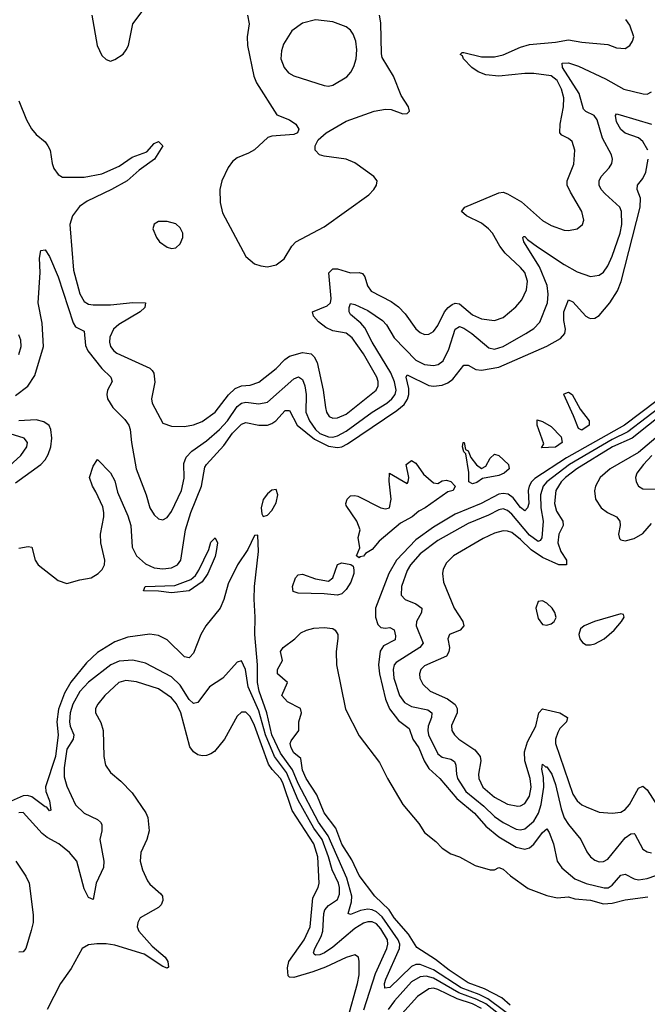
# Model space of a CAD drawing. Header units: inches. Extents: x 1771504 to 1971212, y 471788 to 643615.
# Tile 298 of 587: x 1825954 to 1828831, y 631114 to 635629. Entities that reach past the tile are written whole.
import ezdxf

# ---------------------------------------------------------------- set-up
doc = ezdxf.new("R2010")
doc.units = ezdxf.units.IN
doc.header["$MEASUREMENT"] = 0
doc.layers.add('B8623', color=7, linetype='Continuous')

msp = doc.modelspace()

# ---------------------------------------------------------------- linework, layer by layer
at = {"layer": 'B8623', "color": 5}
for points, elevation in [([(1826285.2, 635650), (1826308.9, 635510), (1826330, 635464.9), (1826350, 635446), (1826370, 635439.3), (1826390, 635446), (1826428.5, 635471.5), (1826442.4, 635490), (1826452.1, 635510), (1826472.3, 635610), (1826547.4, 635710)], 420), ([(1826997.6, 635650), (1827005.4, 635610), (1826996.8, 635550), (1826998.4, 635510), (1827027.2, 635370), (1827038.7, 635338.7), (1827132.6, 635192.6), (1827190.4, 635170), (1827220.4, 635150), (1827233, 635127), (1827227.7, 635110), (1827210, 635102.3), (1827110, 635095.6), (1827091.3, 635088.7), (1827030, 635032.9), (1827003.1, 635016.9), (1826950, 634995.5), (1826930, 634979.1), (1826910, 634951.5), (1826880.8, 634890), (1826871.5, 634850), (1826872.7, 634790), (1826883.7, 634743.7), (1826990, 634543.6), (1827030, 634510.2), (1827059.6, 634499.6), (1827090, 634495.8), (1827130, 634505.5), (1827166.9, 634533.1), (1827200.7, 634590), (1827220.2, 634610), (1827350, 634679), (1827554, 634826), (1827577.7, 634850), (1827589.8, 634870), (1827591.8, 634890), (1827577.6, 634910), (1827490, 634973.2), (1827450, 634989.1), (1827350, 635002.9), (1827327.6, 635010), (1827308.4, 635030), (1827308.2, 635050), (1827322.3, 635077.7), (1827358.3, 635110), (1827450, 635163.5), (1827579.3, 635210), (1827630, 635218.5), (1827656.9, 635216.9), (1827710, 635197.3), (1827730, 635198.8), (1827741.2, 635210), (1827736, 635230), (1827701.8, 635281.8), (1827668, 635370), (1827615.7, 635455.7), (1827611.8, 635471.8), (1827610, 635615.3), (1827602.9, 635650)], 420), ([(1825950, 635256.3), (1825985.4, 635170), (1826008, 635128), (1826030, 635102.4), (1826070, 635068.9), (1826083.2, 635050), (1826093.4, 635030), (1826102, 634970), (1826110, 634946.4), (1826130, 634918.9), (1826150, 634907.3), (1826250, 634906.2), (1826330, 634921.5), (1826410, 634956.8), (1826470, 634998.1), (1826536.3, 635023.7), (1826570, 635062), (1826590, 635070.6), (1826610.3, 635050.3), (1826571.5, 634990), (1826501.5, 634938.5), (1826446.4, 634890), (1826375, 634850), (1826262.7, 634797.3), (1826227.5, 634772.5), (1826195.5, 634730), (1826184.3, 634690), (1826184.6, 634670), (1826200.4, 634480.4), (1826230, 634372.6), (1826250, 634336.6), (1826270, 634324.6), (1826290, 634321.3), (1826370, 634321.9), (1826472.1, 634332.1), (1826530.5, 634330), (1826528, 634310), (1826505.8, 634290), (1826408.6, 634231.4), (1826384.6, 634210), (1826366.3, 634173.7), (1826364.8, 634150), (1826370.8, 634130), (1826385.7, 634110), (1826399.7, 634099.7), (1826550, 634030.9), (1826560.6, 634020.6), (1826568.2, 634008.2), (1826572.8, 633967.2), (1826558.6, 633890), (1826561.8, 633870), (1826610, 633778.7), (1826650, 633764.7), (1826710, 633763.7), (1826750, 633771.4), (1826790, 633786.3), (1826850, 633829.6), (1826910.9, 633909.1), (1826941.7, 633938.3), (1826970, 633950.1), (1827010, 633953.3), (1827050, 633966.3), (1827129.8, 634030), (1827168.9, 634071.1), (1827190, 634086.6), (1827250, 634103.1), (1827290, 634096.8), (1827303.6, 634083.6), (1827317.5, 634057.5), (1827345.4, 633930), (1827355.9, 633850), (1827360.5, 633830), (1827372, 633810), (1827390, 633802.3), (1827410, 633802.7), (1827450, 633819.6), (1827587.5, 633930), (1827597.5, 633950), (1827597.7, 633970), (1827591.5, 633990), (1827530, 634097), (1827478.6, 634170), (1827450, 634191.2), (1827390, 634202.7), (1827357.2, 634217.2), (1827323.5, 634243.5), (1827299.9, 634270), (1827296.1, 634290), (1827363.5, 634316.5), (1827378, 634330), (1827381.9, 634350), (1827371.2, 634468.8), (1827390, 634486.3), (1827410, 634486.2), (1827470, 634468.5), (1827510, 634470.2), (1827524.5, 634464.5), (1827535.3, 634450), (1827548, 634408), (1827564.7, 634384.7), (1827656.1, 634336.1), (1827690, 634311.6), (1827720.5, 634280.5), (1827770, 634211.7), (1827790, 634194.6), (1827810, 634185.3), (1827830, 634186.7), (1827850, 634199.6), (1827870, 634227.4), (1827901.7, 634290), (1827918.4, 634310), (1827936.8, 634323.2), (1827950, 634329), (1827970, 634326), (1828030, 634275.6), (1828070, 634256.6), (1828130, 634250.1), (1828170, 634263.7), (1828227.8, 634312.2), (1828255.6, 634344.4), (1828276.6, 634390), (1828282.3, 634430), (1828268.7, 634470), (1828250, 634493.3), (1828178.8, 634558.8), (1828155, 634590), (1828120.7, 634650), (1828103.2, 634670), (1828070, 634696.4), (1828002.6, 634730), (1827979.7, 634750), (1827993.6, 634770), (1828150, 634835.8), (1828170, 634837.7), (1828190, 634831), (1828254, 634794), (1828350, 634708.4), (1828390, 634685.4), (1828450, 634663.9), (1828470, 634662.4), (1828509.7, 634670.3), (1828533.6, 634690), (1828539.7, 634710), (1828531, 634750), (1828478.1, 634838.1), (1828464, 634870), (1828463.4, 634890), (1828494.1, 634965.9), (1828498, 635030), (1828486.4, 635070), (1828470, 635083.5), (1828438.7, 635098.7), (1828429.9, 635110), (1828430.9, 635150), (1828446.4, 635230), (1828447.4, 635270), (1828437.3, 635310), (1828417.1, 635350), (1828390, 635371.4), (1828310, 635382.7), (1828270, 635382.7), (1828150, 635369.7), (1828090, 635376.5), (1828056, 635390), (1828026.1, 635410), (1827988, 635450), (1827983.3, 635463.3), (1827973.3, 635470), (1827981.4, 635478.6), (1827990, 635479.2), (1828070, 635458.5), (1828130, 635458.2), (1828170, 635468.4), (1828250, 635503.7), (1828290, 635515.8), (1828410, 635526.1), (1828470, 635536.8), (1828530, 635525.9), (1828650, 635515.6), (1828690, 635500.3), (1828730, 635497.4), (1828751, 635510), (1828763.1, 635530), (1828768.4, 635550), (1828750, 635604.5), (1828732.6, 635630)], 380), ([(1825934.2, 633905.8), (1825991.7, 633948.3), (1826022.6, 633997.4), (1826062.5, 634130), (1826057.3, 634237.3), (1826038.7, 634330), (1826047.5, 634470), (1826044.8, 634535.2), (1826050, 634570.8), (1826070, 634573), (1826090, 634543), (1826130, 634450.3), (1826199.5, 634239.5), (1826210, 634221.1), (1826250, 634200.5), (1826255.7, 634135.7), (1826266.9, 634110), (1826329.7, 634029.7), (1826371.3, 633990), (1826377.2, 633970), (1826357, 633930), (1826352.7, 633910), (1826356.6, 633890), (1826381.3, 633850), (1826436.1, 633796.1), (1826454.4, 633770), (1826460.8, 633750), (1826466, 633690), (1826487.3, 633570), (1826533.4, 633450), (1826550.1, 633390.1), (1826570, 633357.8), (1826590, 633340.3), (1826610, 633335.3), (1826630, 633346.7), (1826650, 633374), (1826696.3, 633470), (1826707.3, 633527.3), (1826706.4, 633593.6), (1826716.5, 633623.5), (1826742.9, 633650), (1826810, 633697.7), (1826870, 633749.2), (1826906.6, 633790), (1826950, 633855.7), (1826970, 633871.3), (1826990, 633875.3), (1827050, 633867.2), (1827090, 633875.9), (1827210, 633981.5), (1827231.1, 633991.1), (1827250, 633978.8), (1827261.3, 633950), (1827267, 633910), (1827265.2, 633830), (1827281.8, 633790), (1827309.8, 633750), (1827330, 633731.9), (1827370, 633715.5), (1827390, 633715.2), (1827410, 633720.8), (1827450, 633742.4), (1827570, 633828.8), (1827637.2, 633870), (1827660.1, 633890), (1827674.5, 633910), (1827679.3, 633930), (1827672.1, 633967.9), (1827655.8, 634010), (1827570, 634151), (1827535.9, 634215.9), (1827518.1, 634238.1), (1827470, 634276.4), (1827464.5, 634290), (1827464, 634310), (1827470, 634327), (1827490, 634323.7), (1827550, 634294.8), (1827617.2, 634250), (1827634.7, 634230), (1827670.1, 634170), (1827770, 634067.4), (1827810, 634048.1), (1827850, 634042.7), (1827872.1, 634047.9), (1827894.7, 634065.3), (1827921.1, 634118.9), (1827949.5, 634210), (1827970, 634221.5), (1827990, 634214.2), (1828026.1, 634190), (1828104.9, 634124.9), (1828130, 634117.6), (1828170, 634130.1), (1828273.5, 634190), (1828310, 634212.9), (1828337.7, 634242.3), (1828373.4, 634330), (1828376.7, 634370), (1828371.7, 634410), (1828336.3, 634496.3), (1828264.2, 634610), (1828260.7, 634630), (1828265.2, 634634.8), (1828270, 634635.2), (1828280.9, 634620.9), (1828327, 634587), (1828450, 634506.5), (1828510, 634473.4), (1828570, 634452.1), (1828610, 634458), (1828630, 634471.6), (1828650, 634499.6), (1828670, 634545.3), (1828706.6, 634650), (1828713.8, 634690), (1828713.1, 634750), (1828704.3, 634770), (1828638.1, 634830), (1828619.9, 634850), (1828609.9, 634870), (1828609.9, 634890), (1828619.1, 634910), (1828655.6, 634950), (1828667.7, 634970), (1828670.8, 634990), (1828666.8, 635010), (1828626, 635086), (1828601.2, 635170), (1828587.9, 635190), (1828548.5, 635208.5), (1828538.6, 635218.6), (1828517.9, 635290), (1828441.9, 635410), (1828440.7, 635430), (1828470, 635431), (1828515.7, 635415.7), (1828638.4, 635358.4), (1828722.6, 635310), (1828811.7, 635288.3), (1828830, 635288.2), (1828850, 635297.4)], 360), ([(1828832.7, 635030), (1828811, 635070), (1828790, 635086.9), (1828730, 635108.5), (1828710, 635126), (1828690, 635160.5), (1828684.8, 635190), (1828690, 635196.9), (1828706.6, 635193.4), (1828850, 635150.6)], 340), ([(1825950, 633206), (1825993.4, 633213.4), (1826010, 633211), (1826024.2, 633150), (1826038.3, 633130), (1826130, 633058.1), (1826170, 633043.4), (1826230, 633060.9), (1826282, 633070), (1826313.6, 633090), (1826331.5, 633108.5), (1826342, 633130), (1826343.6, 633150), (1826325.8, 633230), (1826323.6, 633270), (1826340.2, 633350), (1826339.5, 633370), (1826334.5, 633394.5), (1826303.6, 633463.6), (1826286.9, 633490), (1826274, 633530), (1826290, 633582), (1826310, 633612), (1826370, 633550.5), (1826390, 633514), (1826402.6, 633462.6), (1826450, 633353.7), (1826463.6, 633310), (1826469.5, 633210), (1826489.1, 633170), (1826530, 633133.8), (1826570, 633115.7), (1826610, 633110.4), (1826650, 633115.3), (1826677.7, 633130), (1826692.2, 633150), (1826714.5, 633290), (1826738.8, 633370), (1826787.1, 633490), (1826803, 633577), (1826809.9, 633590), (1826890, 633676), (1826930, 633733), (1826970, 633775), (1826990, 633782.6), (1827050, 633769.4), (1827090.2, 633769.8), (1827110, 633777), (1827127.7, 633790), (1827170, 633836.3), (1827190, 633837.5), (1827225.9, 633770), (1827305.9, 633705.9), (1827370, 633673.6), (1827410, 633667.4), (1827430, 633671), (1827455.9, 633684.1), (1827682.6, 633837.4), (1827715.8, 633864.2), (1827731.5, 633888.5), (1827737.4, 633910), (1827737.1, 633937.1), (1827725, 633990), (1827730, 634000.9), (1827830, 633951.8), (1827850, 633948.3), (1827890, 633952.9), (1827916.9, 633963.1), (1827939.9, 633980.1), (1827990, 634045.2), (1828010, 634045.4), (1828044.9, 634024.9), (1828070, 634021.5), (1828150, 634035.8), (1828370, 634132.4), (1828433.4, 634166.6), (1828452.8, 634190), (1828455.8, 634210), (1828447.7, 634250), (1828447.6, 634290), (1828470, 634344.9), (1828490, 634335.6), (1828549.6, 634269.6), (1828562.1, 634262.1), (1828570, 634258.5), (1828590, 634260.8), (1828610, 634273.1), (1828658.4, 634330), (1828693.6, 634386.4), (1828711.4, 634428.6), (1828797.9, 634770), (1828799.6, 634810), (1828783.8, 634850), (1828785.6, 634870), (1828810, 634900.8), (1828824.3, 634930), (1828835, 634990)], 340), ([(1825950, 634094), (1825959.9, 634130), (1825958.8, 634158.8), (1825950, 634184.2)], 380), ([(1828876.5, 633883.5), (1828726.4, 633770), (1828460, 633620), (1828314.8, 633525.2), (1828299.4, 633510), (1828289.1, 633490), (1828285.1, 633470), (1828287.4, 633410), (1828281.9, 633390), (1828270, 633377.3), (1828250, 633392.6), (1828216, 633436), (1828193.3, 633453.3), (1828170, 633456.8), (1828150, 633452.6), (1828068.8, 633410), (1827950, 633360.9), (1827850, 633301.5), (1827770, 633243.9), (1827680.5, 633150), (1827646.6, 633090), (1827585.5, 632930), (1827584.8, 632890), (1827595.9, 632855.9), (1827610, 632841.9), (1827630, 632838.6), (1827650, 632841.7), (1827670, 632831.6), (1827677, 632803), (1827674.5, 632785.5), (1827622.1, 632757.9), (1827606.3, 632733.7), (1827599, 632670), (1827602.8, 632630), (1827630, 632513.2), (1827649.4, 632469.4), (1827690, 632415.4), (1827739.3, 632379.3), (1827756.3, 632330), (1827783.4, 632290), (1827807.3, 632230), (1827830, 632194.9), (1827880.4, 632150), (1827957.9, 632057.9), (1828038.1, 631990), (1828090, 631931.6), (1828150, 631882.7), (1828230, 631835.4), (1828270, 631825.8), (1828290, 631831.7), (1828310.9, 631849.1), (1828350, 631901.5), (1828370, 631918.5), (1828381.6, 631901.6), (1828400.1, 631850), (1828417.8, 631770), (1828439.4, 631739.4), (1828498.9, 631690), (1828550, 631668.4), (1828632.5, 631647.5), (1828651.1, 631648.9), (1828670, 631661.1), (1828710, 631706.9), (1828730, 631711.6), (1828770, 631689.5), (1828790, 631685.1), (1828830, 631690.6), (1829090, 631781.1)], 340), ([(1828910, 633867.3), (1828741.3, 633738.7), (1828670, 633704.5), (1828474.1, 633590), (1828370.1, 633510), (1828353.9, 633490), (1828341.5, 633450), (1828342.9, 633390), (1828353.3, 633330), (1828347.6, 633252.4), (1828339.7, 633240.3), (1828330, 633235.7), (1828290, 633265.4), (1828210, 633361.3), (1828190, 633378.6), (1828170, 633385.7), (1828150, 633382), (1828103.1, 633356.9), (1828010, 633318.4), (1827870, 633241.1), (1827790, 633179), (1827745.9, 633130), (1827730, 633102.7), (1827704.7, 633030), (1827703.2, 632990), (1827721.1, 632970), (1827770.2, 632950), (1827797.2, 632930), (1827795, 632910), (1827773.3, 632870), (1827771.1, 632850), (1827803, 632770), (1827788.7, 632750), (1827679, 632681), (1827670.7, 632670), (1827665.1, 632650), (1827668.9, 632610), (1827695.1, 632530), (1827718.5, 632498.5), (1827750, 632480.1), (1827824.2, 632464.3), (1827843, 632450), (1827840.8, 632430), (1827827, 632390), (1827824.4, 632370), (1827827.8, 632350), (1827870, 632263.2), (1827890, 632247.5), (1827930, 632237.5), (1827947, 632227), (1827953.7, 632210), (1827955.5, 632170), (1827961.2, 632150), (1827998.5, 632090), (1828082.1, 632022.1), (1828130, 631975.6), (1828170, 631947.4), (1828230, 631917.5), (1828250, 631914.4), (1828270, 631918.9), (1828310, 631953.7), (1828331.7, 631990), (1828344.3, 632030), (1828356.2, 632110), (1828354.8, 632154.8), (1828347.7, 632192.3), (1828350, 632214.9), (1828363.6, 632203.6), (1828370, 632203.6), (1828392.9, 632170), (1828410, 632122), (1828435.9, 632010), (1828450, 631969.4), (1828470, 631938.2), (1828526.5, 631870), (1828553.6, 631813.6), (1828570, 631790.3), (1828590, 631774.4), (1828610, 631767.8), (1828630, 631769.4), (1828650, 631779), (1828730, 631877.8), (1828755.8, 631895.8), (1828770, 631898), (1828773.7, 631893.7), (1828810, 631825.8), (1828830, 631812.9), (1828850, 631808.8)], 360), ([(1825935.3, 633504.7), (1826050.9, 633589.1), (1826069.9, 633610.1), (1826084.1, 633635.9), (1826096.2, 633670), (1826101.1, 633710), (1826096, 633750), (1826088.4, 633768.4), (1826064.7, 633784.7), (1826030, 633793.7), (1825950, 633789.6)], 360), ([(1828911.5, 633830), (1828760.7, 633710), (1828670.8, 633670), (1828507, 633570), (1828455.3, 633530), (1828436.3, 633510), (1828411.8, 633470), (1828404.6, 633410), (1828415.1, 633375.1), (1828444, 633330), (1828445, 633310), (1828425.7, 633270), (1828420.3, 633230), (1828434.1, 633190), (1828460.6, 633150), (1828460.5, 633130), (1828425.7, 633130), (1828350, 633162.5), (1828298.3, 633198.3), (1828250, 633245.9), (1828210, 633277.5), (1828190, 633284.4), (1828170, 633285.2), (1828130, 633274.8), (1828078, 633250), (1827942, 633170), (1827910, 633139.1), (1827895, 633110), (1827891.2, 633090), (1827896.5, 633050), (1827945.1, 632930), (1827985.8, 632870), (1827990.2, 632850), (1827972.7, 632830), (1827923.7, 632810), (1827916.2, 632790), (1827923.6, 632750), (1827921.5, 632730), (1827909.7, 632710.3), (1827810, 632665.8), (1827792, 632650), (1827786.3, 632630), (1827788.6, 632610), (1827801.5, 632581.5), (1827835.2, 632550), (1827914.9, 632514.9), (1827950, 632488.4), (1827959.9, 632470), (1827959.6, 632450), (1827932.5, 632392.5), (1827934.5, 632370), (1827946.5, 632350), (1827967.2, 632330), (1828040.3, 632280.3), (1828063.9, 632250), (1828067.2, 632230), (1828057.2, 632170), (1828058.9, 632150), (1828077.2, 632110), (1828130, 632063.9), (1828190, 632031.2), (1828236.6, 632023.4), (1828250, 632024.3), (1828270, 632035), (1828290, 632069.1), (1828298, 632110), (1828293.6, 632150), (1828269.2, 632230), (1828268.4, 632271.6), (1828281.7, 632318.3), (1828319.4, 632390), (1828333.6, 632450), (1828350.9, 632469.1), (1828430.3, 632450), (1828465.5, 632430), (1828459.7, 632410), (1828430, 632378.3), (1828420.1, 632359.9), (1828410.6, 632330), (1828410.1, 632310), (1828490, 632078), (1828510, 632047.3), (1828530, 632029.3), (1828550, 632018.9), (1828610, 631995.6), (1828670, 631990.2), (1828710, 631995.6), (1828730, 632007), (1828749, 632030), (1828790, 632105.3), (1828810, 632114), (1828830, 632096.9), (1828890, 632004.2)], 380), ([(1825890, 633568.1), (1825959.1, 633630), (1825986.6, 633670), (1825989.8, 633690), (1825974, 633710), (1825910, 633729.4)], 380), ([(1828870, 633711.1), (1828790, 633643.9), (1828660.6, 633570), (1828615.2, 633530), (1828593.3, 633490), (1828588.8, 633468.8), (1828592.7, 633430), (1828619.7, 633390), (1828648.9, 633370), (1828690.1, 633350.1), (1828704.7, 633330), (1828706.2, 633310), (1828698.6, 633270), (1828704, 633250), (1828710, 633244.4), (1828730, 633239.7), (1828771, 633250), (1828810, 633273.2), (1828850, 633318.8)], 420), ([(1828851.4, 633630), (1828813.6, 633590), (1828782.9, 633550), (1828776.9, 633530), (1828779, 633510), (1828790.2, 633490.2), (1828810, 633477.3), (1828870, 633476.8)], 440), ([(1828237.3, 631037.3), (1828099.5, 631139.5), (1828059.4, 631159.4), (1827977.1, 631190), (1827850, 631272.2), (1827790, 631296.3), (1827770, 631296.6), (1827750, 631287.4), (1827650, 631191.2), (1827628.1, 631188.1), (1827626.7, 631210), (1827632.1, 631230), (1827694.5, 631370), (1827695.7, 631390), (1827689.2, 631410), (1827615.1, 631515.1), (1827590, 631537.6), (1827570, 631547.4), (1827549, 631551), (1827516.1, 631543.9), (1827470, 631525.6), (1827458.9, 631530), (1827475.3, 631584.7), (1827476.4, 631610), (1827453, 631693), (1827367.1, 631887.1), (1827323.3, 631950), (1827230, 632126.3), (1827204.6, 632190), (1827150, 632265.3), (1827110, 632349.9), (1827086, 632450), (1827051.7, 632550), (1827043.4, 632590), (1827044.2, 632670), (1827032.2, 632810), (1827033.9, 632890), (1827027.9, 632972.1), (1827029.9, 633030.1), (1827048.4, 633190), (1827046, 633266), (1827030, 633264), (1827000, 633200), (1826951.9, 633130), (1826910, 633042.9), (1826890.2, 632970), (1826872.8, 632930), (1826806.6, 632850), (1826783.8, 632810), (1826750, 632723.6), (1826734.2, 632705.8), (1826730, 632702.6), (1826710, 632707.4), (1826630, 632785.7), (1826590, 632805.6), (1826550, 632810.8), (1826450, 632798), (1826390, 632776.8), (1826310, 632727.7), (1826260, 632680), (1826188.8, 632591.2), (1826159.6, 632540.4), (1826132.4, 632467.6), (1826124.3, 632410), (1826130.3, 632350), (1826118.1, 632250), (1826071.7, 632111.7), (1826074.4, 632090), (1826090, 632047.7), (1826096.1, 632003.9), (1826090, 632002), (1826077.6, 632017.6), (1826070, 632019), (1826010, 632065.8), (1825990, 632072), (1825970, 632070.6), (1825844.9, 632015.1)], 340), ([(1828202.5, 631110), (1828163.4, 631143.4), (1828085, 631185), (1828010, 631212), (1827921.9, 631270), (1827859.9, 631319.9), (1827774.1, 631374.1), (1827736.4, 631436.4), (1827670.5, 631510), (1827647.8, 631547.8), (1827582.5, 631610), (1827510, 631705.1), (1827476.7, 631776.6), (1827430, 631849), (1827402.3, 631922.3), (1827350, 631992.1), (1827315.4, 632075.4), (1827266.6, 632150), (1827250, 632187.2), (1827242, 632242), (1827210, 632266.5), (1827197.6, 632290), (1827193.6, 632310), (1827197.6, 632322.4), (1827233.2, 632370), (1827234, 632410), (1827246, 632450), (1827241.2, 632470), (1827180.7, 632500.7), (1827155.3, 632530), (1827182, 632590), (1827135.3, 632630), (1827135.3, 632650), (1827158, 632690), (1827150, 632732), (1827162, 632750), (1827215.3, 632790), (1827242.7, 632817.3), (1827268, 632830), (1827301.6, 632838.4), (1827350, 632842.4), (1827390, 632838), (1827400.4, 632830), (1827411.6, 632810), (1827412.7, 632792.7), (1827404.7, 632730), (1827406.7, 632670), (1827447.5, 632467.5), (1827510, 632344.9), (1827602.4, 632222.4), (1827639.5, 632150), (1827710, 632030.5), (1827783.4, 631943.4), (1827810, 631901.3), (1827860.7, 631860.7), (1827890, 631830.8), (1827930, 631804), (1827970, 631790.8), (1828042, 631750), (1828110, 631731), (1828130, 631731.3), (1828150, 631741), (1828170, 631734), (1828203, 631703), (1828284.9, 631644.9), (1828370, 631612.7), (1828417.5, 631602.5), (1828470, 631606.8), (1828498.4, 631598.4), (1828570, 631591.2), (1828630, 631574.8), (1828670, 631578.4), (1828730, 631593.8), (1828833.6, 631606.4)], 320), ([(1827531.3, 631088.7), (1827585.1, 631254.9), (1827637.4, 631370), (1827642.1, 631390), (1827639.2, 631410), (1827610, 631459.5), (1827590, 631483.1), (1827570, 631492.6), (1827550, 631492), (1827530, 631485.6), (1827490, 631462.2), (1827390, 631376), (1827351.4, 631350), (1827330, 631341.5), (1827310, 631339.4), (1827303.6, 631343.6), (1827300.6, 631350), (1827307.2, 631370), (1827335.5, 631424.5), (1827343.7, 631450), (1827347.7, 631530), (1827352.9, 631547.1), (1827370, 631567.2), (1827410, 631595), (1827420.4, 631619.6), (1827420.5, 631650), (1827415.2, 631670), (1827386.1, 631730), (1827369.6, 631790.4), (1827340.1, 631870), (1827302, 631922), (1827230.1, 632050.1), (1827177.5, 632177.5), (1827121.3, 632250), (1827080, 632350), (1827050, 632460.1), (1827000.9, 632570), (1826989.2, 632649.2), (1826970, 632689.6), (1826950, 632682.4), (1826884.6, 632610), (1826823.6, 632570), (1826770, 632498.5), (1826750, 632492.7), (1826730, 632512.3), (1826690, 632577.7), (1826650, 632615.1), (1826530, 632678.8), (1826471.8, 632691.8), (1826410, 632687.8), (1826371.7, 632670), (1826270, 632591.3), (1826230, 632548.7), (1826197.5, 632490), (1826185.3, 632450), (1826181.5, 632410), (1826184.8, 632390), (1826201.9, 632350), (1826199.4, 632330), (1826170, 632284.2), (1826158, 632198), (1826157.7, 632157.7), (1826170, 632114.9), (1826210, 632029), (1826249, 631990), (1826310, 631961.8), (1826324, 631950), (1826330, 631938), (1826331.1, 631910), (1826321.6, 631870), (1826339.8, 631770), (1826338.1, 631741.9), (1826304.9, 631670), (1826290, 631595.3), (1826270, 631604.5), (1826250, 631644.2), (1826215.4, 631770), (1826182.8, 631810), (1826133.1, 631850), (1826079.1, 631879.1), (1826056.9, 631896.9), (1825970, 631993.6), (1825950, 631991.9)], 360), ([(1827457.4, 631050), (1827502.5, 631210), (1827509.3, 631250), (1827510.7, 631310.7), (1827507.6, 631330), (1827490, 631341.7), (1827450, 631329.1), (1827356.2, 631283.8), (1827297.7, 631262.3), (1827210, 631236.7), (1827190, 631238.9), (1827185.1, 631245.1), (1827181.3, 631281.3), (1827187.5, 631310), (1827257.7, 631410), (1827285.7, 631470), (1827297.9, 631602.1), (1827321.6, 631650), (1827326.4, 631670), (1827321, 631790), (1827301.8, 631850), (1827203.3, 632003.3), (1827159.7, 632130), (1827150, 632149.9), (1827110.7, 632190.7), (1827094.7, 632214.7), (1827030, 632392.2), (1827010, 632433.6), (1826990, 632453), (1826970, 632453.5), (1826950, 632436), (1826893.2, 632330), (1826846.4, 632273.6), (1826830, 632262), (1826810, 632255.6), (1826790, 632253.6), (1826770, 632257.8), (1826750, 632271.3), (1826734.1, 632294.1), (1826692.2, 632450), (1826672.1, 632492.1), (1826650, 632519.7), (1826590, 632560.3), (1826490, 632593.3), (1826440.8, 632599.2), (1826408.3, 632590), (1826344.3, 632530), (1826312.4, 632490), (1826302, 632470), (1826302, 632450), (1826325.8, 632405.7), (1826335.8, 632370), (1826339.2, 632250), (1826346.7, 632210), (1826370, 632177), (1826417.7, 632137.7), (1826470, 632084.2), (1826531.7, 631991.7), (1826541.5, 631970), (1826546.7, 631910), (1826537.3, 631870), (1826509.2, 631810), (1826506.4, 631770), (1826516.9, 631730), (1826539.7, 631679.7), (1826550, 631665.7), (1826601.1, 631621.1), (1826608.9, 631610), (1826610.2, 631590), (1826603.1, 631570), (1826590, 631557.7), (1826506.5, 631510), (1826494.7, 631490), (1826492.2, 631470), (1826499.7, 631450), (1826561.4, 631381.4), (1826620.7, 631330), (1826632.7, 631310), (1826635.9, 631284.1), (1826630, 631279.6), (1826610, 631286.9), (1826523.9, 631343.9), (1826390, 631385.8), (1826350, 631392.1), (1826308.1, 631391.9), (1826270, 631386.5), (1826239.5, 631370), (1826190, 631278.7), (1826141.3, 631210), (1826079.2, 631090)], 380), ([(1825936.3, 631770), (1825982.1, 631702.1), (1825997.8, 631670), (1826015.8, 631524.2), (1826015.9, 631490), (1826007, 631453), (1825982.3, 631370), (1825970, 631354.7), (1825950, 631353.7)], 360), ([(1828199.2, 631030), (1828090, 631115.7), (1828050, 631136.9), (1827966.3, 631166.3), (1827850, 631234), (1827816.9, 631243.1), (1827790, 631240.8), (1827750, 631216.6), (1827672, 631130), (1827642.3, 631090)], 360), ([(1828070, 631094.9), (1828030, 631116.6), (1827958.7, 631138.7), (1827870, 631182.3), (1827850, 631187.4), (1827830, 631184.7), (1827778, 631150), (1827705.2, 631070)], 380)]:
    msp.add_lwpolyline(points, dxfattribs=dict(at, elevation=elevation))
for points, elevation in [([(1827310, 635627.9), (1827250, 635612.9), (1827202, 635578), (1827163.3, 635516.7), (1827153.8, 635486.2), (1827151.5, 635450), (1827165.7, 635410), (1827185.5, 635385.5), (1827210, 635372.2), (1827350, 635327.2), (1827370, 635324.2), (1827390, 635328.8), (1827452.8, 635367.2), (1827471.9, 635388.1), (1827485.1, 635414.9), (1827495.9, 635450), (1827498.8, 635490), (1827494.1, 635530), (1827482.6, 635562.6), (1827470, 635580.3), (1827450, 635596.5), (1827390, 635619.8)], 440), ([(1826630, 634703.9), (1826590, 634703), (1826570, 634691.5), (1826564.9, 634670), (1826581.1, 634630), (1826594.4, 634610), (1826630, 634586), (1826650, 634579.5), (1826670, 634582.3), (1826690, 634601.3), (1826701.4, 634630), (1826701, 634650), (1826690, 634674.7), (1826670, 634692.3)], 420), ([(1828530, 633746.6), (1828514.8, 633754.8), (1828493, 633813), (1828447.6, 633910), (1828450, 633913.1), (1828470, 633920.3), (1828486, 633910), (1828523.6, 633843.6), (1828564, 633790), (1828564.9, 633770)], 320), ([(1828346, 633666), (1828356.4, 633683.6), (1828325.2, 633770), (1828325.6, 633794.4), (1828350, 633786.8), (1828390, 633764), (1828436.3, 633716.3), (1828441.1, 633690), (1828410, 633668.1)], 320), ([(1828070, 633570.8), (1828090, 633581), (1828110, 633618.8), (1828130, 633637.3), (1828150, 633630.7), (1828194.8, 633590), (1828198, 633570), (1828174.9, 633550), (1828150, 633538.3), (1828075.6, 633524.4), (1828050, 633506.4), (1828030, 633501.3), (1828012.7, 633510), (1828013.2, 633553.2), (1827999, 633639), (1827990, 633648), (1827984, 633670), (1827986, 633690), (1827990.6, 633690), (1827998, 633658), (1828010, 633652), (1828022, 633622), (1828047.1, 633587.1)], 320), ([(1827870, 633502), (1827890, 633514), (1827910, 633518), (1827930, 633511), (1827950.5, 633490.5), (1827941, 633470), (1827916.1, 633463.9), (1827812.4, 633390), (1827783.9, 633376.1), (1827753.1, 633350), (1827699.7, 633320.3), (1827601.8, 633238.2), (1827570, 633199.7), (1827539.1, 633180.9), (1827530, 633169.6), (1827513.4, 633166.6), (1827510, 633162), (1827498, 633170), (1827512.9, 633207.1), (1827506, 633254), (1827514, 633290), (1827499.3, 633330), (1827450, 633402), (1827448.2, 633410), (1827454.5, 633430), (1827470, 633445.5), (1827490, 633447.7), (1827503.4, 633443.4), (1827608.9, 633391.1), (1827630, 633386), (1827649, 633391), (1827657, 633430), (1827647, 633513), (1827649.4, 633550), (1827730, 633502), (1827735.3, 633510), (1827737.2, 633530), (1827725.1, 633590), (1827750, 633607.3), (1827770, 633596), (1827805.5, 633545.5), (1827850, 633504.7)], 320), ([(1827130, 633474), (1827110, 633471.5), (1827090, 633455.1), (1827070, 633429), (1827060.3, 633390), (1827063.7, 633363.7), (1827070, 633351), (1827090, 633357.3), (1827110, 633379.1), (1827130, 633414), (1827137.7, 633450)], 340), ([(1826650, 633000.4), (1826590, 633008.8), (1826522, 633010), (1826529.6, 633030.4), (1826664.9, 633035.1), (1826738, 633062), (1826759, 633081), (1826774.6, 633105.4), (1826820.9, 633199.1), (1826830, 633233.4), (1826850, 633252.7), (1826861.3, 633230), (1826855, 633190), (1826850, 633167.3), (1826816.8, 633090), (1826790, 633051.5), (1826730, 633009.8)], 320), ([(1827410, 632989.5), (1827350, 632996), (1827230, 632999.6), (1827207.6, 633007.6), (1827204.8, 633030), (1827218.5, 633070), (1827230, 633083.1), (1827250, 633087.2), (1827310, 633064.4), (1827370, 633054.8), (1827389, 633070), (1827410, 633131.3), (1827430, 633138.8), (1827471, 633131), (1827482.8, 633122.8), (1827486.2, 633106.2), (1827485.7, 633090), (1827471.3, 633050), (1827450, 633016.2), (1827430, 632997)], 320), ([(1828350, 632964.5), (1828330, 632961.2), (1828319.5, 632930), (1828330, 632882.8), (1828350, 632856.3), (1828370, 632853), (1828390, 632859.3), (1828403.7, 632870), (1828412.9, 632887.1), (1828407.6, 632910), (1828395.1, 632930), (1828370, 632953.3)], 420), ([(1828710, 632904), (1828588, 632870), (1828542, 632850), (1828524.9, 632835.1), (1828516.4, 632810), (1828521.6, 632790), (1828533.4, 632773.4), (1828550, 632763.1), (1828570, 632762), (1828590, 632767.6), (1828633.3, 632790), (1828679.6, 632830), (1828712.3, 632870), (1828724, 632890), (1828722, 632902)], 420)]:
    msp.add_lwpolyline(points, close=True, dxfattribs=dict(at, elevation=elevation))

doc.saveas('drawing.dxf')
